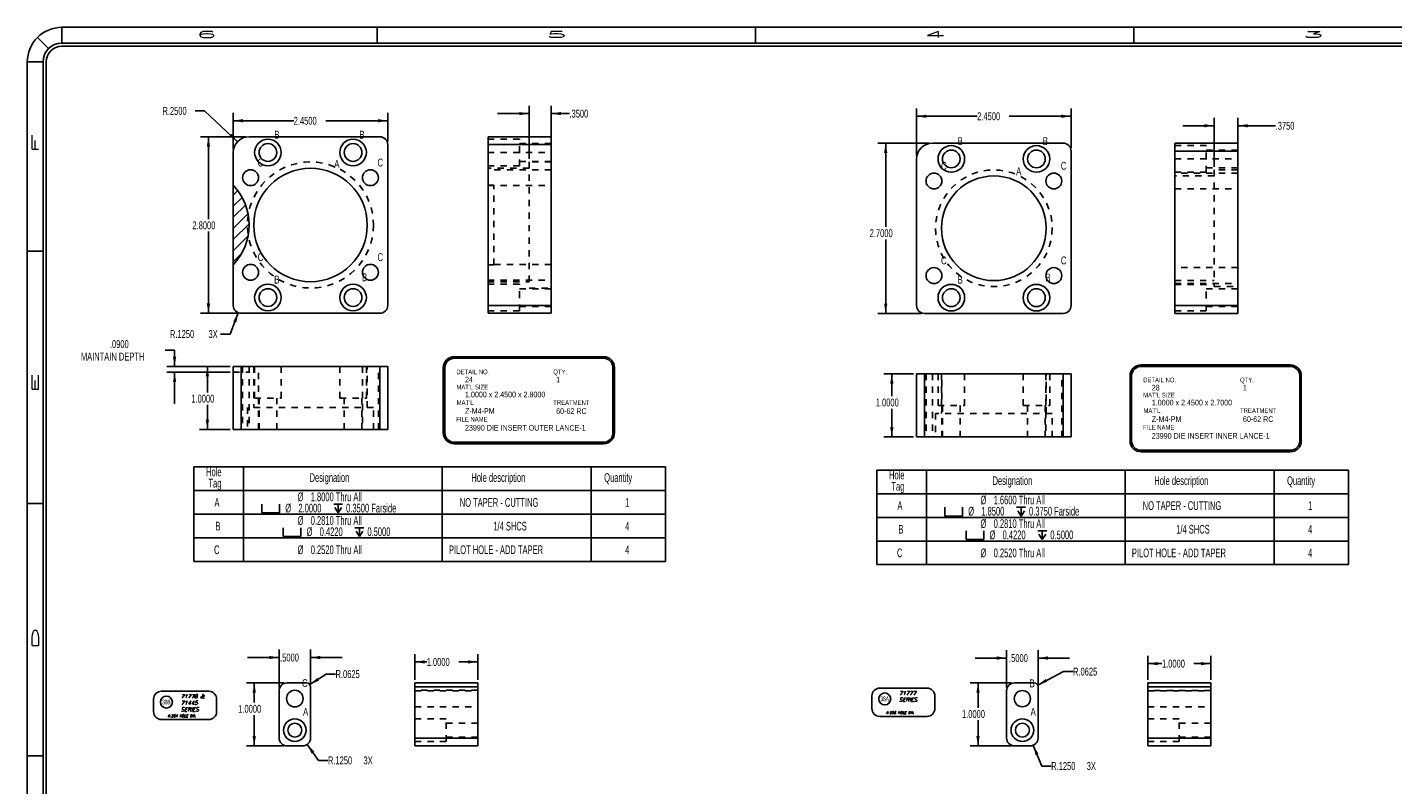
# Model space of a CAD drawing. Header units: inches. Extents: x 220 to 877, y 4 to 174.
# Tile 275 of 656: x 412 to 434, y 49 to 61. Entities that reach past the tile are written whole.
import ezdxf

# ---------------------------------------------------------------- set-up
doc = ezdxf.new("R2010")
doc.units = ezdxf.units.IN
doc.header["$LTSCALE"] = 0.5
doc.header["$MEASUREMENT"] = 0
doc.linetypes.add('HIDDEN', pattern=[0.225, 0.15, -0.075])
for name, color, linetype in [('APP-M-S', 30, 'Continuous'), ('SID-M-D', 42, 'Continuous'), ('SID-M-F', 202, 'Continuous'), ('SID-M-H', 4, 'HIDDEN'), ('SID-M-M', 233, 'Continuous'), ('SID-M-S', 105, 'Continuous')]:
    doc.layers.add(name, color=color, linetype=linetype)
doc.styles.add('I', font='ITALIC.SHX')
doc.styles.add('R', font='ROMAND.SHX')
doc.styles.add('SLDTEXTSTYLE0', font='TXT', dxfattribs={"width": 0.595745})

# ---------------------------------------------------------------- blocks, each defined once
blk = doc.blocks.new('*U9')
at = {"layer": 'SID-M-S'}
for p, q in [((0, 22.55), (-34, 22.55)), ((-34, 22.3), (-34, 22.55)), ((-29, 22.55), (-29, 22.3)), ((-23, 22.55), (-23, 22.3)), ((-17, 22.55), (-17, 22.3)), ((-34.212, 22.212), (-34.389, 22.389)), ((0, 22.3), (-34, 22.3)), ((0, 22.25), (-34, 22.25)), ((-34.3, 22), (-34.55, 22)), ((-34.55, 22), (-34.55, 0)), ((-34.3, 22), (-34.3, 0)), ((-34.25, 22), (-34.25, 0)), ((-34.55, 19), (-34.3, 19)), ((-34.55, 15), (-34.3, 15)), ((-34.55, 11), (-34.3, 11))]:
    blk.add_line(p, q, dxfattribs=at)
for radius in [0.55, 0.3, 0.25]:
    blk.add_arc((-34, 22), radius, 90, 180, dxfattribs=at)
at = {"layer": 'SID-M-D', "style": 'R', "width": 4}
for s, p in [('6', (-31.882, 22.386)), ('5', (-26.327, 22.386)), ('4', (-20.327, 22.386)), ('3', (-14.327, 22.386))]:
    blk.add_text(s, height=0.1, dxfattribs=at).set_placement(p)
for s, p in [('F', (-34.374, 20.547)), ('E', (-34.374, 16.743)), ('D', (-34.374, 12.681))]:
    blk.add_text(s, height=0.1, rotation=90, dxfattribs=at).set_placement(p)
blk = doc.blocks.new('SW_SYMBOL_HOLE_SPOT')
at = {"layer": 'SID-M-D', "color": 0}
for p, q in [((0, 34.4), (0, 3)), ((0, 3), (63, 3)), ((63, 3), (63, 34.4))]:
    blk.add_line(p, q, dxfattribs=at)
blk = doc.blocks.new('SW_SYMBOL_HOLE_DEPTH')
at = {"layer": 'SID-M-D', "color": 0}
for p, q in [((0, 34.4), (31.5, 34.4)), ((3.9, 21.9), (15.7, 3)), ((15.7, 34.4), (15.7, 3)), ((27.6, 21.9), (15.7, 3))]:
    blk.add_line(p, q, dxfattribs=at)

msp = doc.modelspace()

# ---------------------------------------------------------------- linework, layer by layer
at = {"layer": 'SID-M-D'}
for p, q in [((420.25766, 58.76666), (420.25766, 59.60847)), ((420.60766, 59.04166), (420.60766, 59.60847)), ((426.40474, 58.81445), (426.40474, 59.56613)), ((428.85474, 58.93945), (428.85474, 59.56613)), ((415.11149, 59.52662), (414.96149, 59.52662)), ((415.63498, 59.03736), (415.11149, 59.52662)), ((415.56763, 58.91666), (415.56763, 59.49491)), ((415.56763, 59.36991), (416.52627, 59.36991)), ((418.01763, 59.36991), (417.03426, 59.36991)), ((418.01763, 59.04166), (418.01763, 59.49491)), ((420.25766, 59.48347), (419.75766, 59.48347)), ((420.60766, 59.48347), (420.89954, 59.48347)), ((426.40474, 59.44113), (427.36507, 59.44113)), ((428.85474, 59.44113), (427.87306, 59.44113)), ((431.1237, 58.63945), (431.1237, 59.41556)), ((431.4987, 58.93945), (431.4987, 59.41556)), ((415.76763, 59.11666), (415.04893, 59.11666)), ((415.17393, 59.11666), (415.17393, 57.81117)), ((431.1237, 59.29056), (430.6237, 59.29056)), ((431.4987, 59.29056), (432.09819, 59.29056)), ((426.60474, 59.01445), (425.7894, 59.01445)), ((425.9144, 59.01445), (425.9144, 57.68751)), ((415.17393, 56.31666), (415.17393, 57.61273)), ((425.9144, 56.31445), (425.9144, 57.48907)), ((415.64263, 56.31666), (415.04893, 56.31666)), ((415.64768, 56.32502), (415.51786, 55.9881)), ((426.47974, 56.31445), (425.7894, 56.31445)), ((415.51786, 55.9881), (415.36786, 55.9881)), ((414.48737, 55.73026), (414.63737, 55.73026)), ((414.63737, 55.73026), (414.63737, 55.47339)), ((415.51763, 55.47339), (414.51237, 55.47339)), ((415.51763, 55.47339), (415.03187, 55.47339)), ((415.15687, 55.47339), (415.15687, 55.06305)), ((418.8982, 55.45294), (418.8982, 54.42242)), ((418.9232, 55.45294), (418.9232, 54.42242)), ((419.0732, 55.62794), (421.43919, 55.62794)), ((419.0732, 55.60294), (421.43919, 55.60294)), ((421.58919, 55.45294), (421.58919, 54.42242)), ((421.61419, 55.45294), (421.61419, 54.42242)), ((429.96425, 55.49959), (432.33023, 55.49959)), ((429.96425, 55.47459), (432.33023, 55.47459)), ((415.51763, 55.38339), (414.51237, 55.38339)), ((414.63737, 55.38339), (414.63737, 54.88339)), ((426.35474, 55.35525), (425.88604, 55.35525)), ((426.01104, 55.35525), (426.01104, 55.00181)), ((429.78925, 55.32459), (429.78925, 54.29407)), ((429.81425, 55.32459), (429.81425, 54.29407)), ((432.48023, 55.32459), (432.48023, 54.29407)), ((432.50523, 55.32459), (432.50523, 54.29407)), ((415.15687, 54.47339), (415.15687, 54.86461)), ((426.01104, 54.35525), (426.01104, 54.80338)), ((415.51763, 54.47339), (415.03187, 54.47339)), ((426.35474, 54.35525), (425.88604, 54.35525)), ((419.0732, 54.27242), (421.43919, 54.27242)), ((419.0732, 54.24742), (421.43919, 54.24742)), ((429.96425, 54.14407), (432.33023, 54.14407)), ((429.96425, 54.11907), (432.33023, 54.11907)), ((416.29405, 50.38095), (416.29405, 50.98299)), ((416.79405, 50.44345), (416.79405, 50.98299)), ((418.44605, 50.50595), (418.44605, 50.91319)), ((419.44605, 50.50595), (419.44605, 50.91319)), ((427.83152, 50.38095), (427.83152, 50.97465)), ((428.33152, 50.44345), (428.33152, 50.97465)), ((430.06918, 50.50595), (430.06918, 50.88617)), ((431.06918, 50.50595), (431.06918, 50.88617)), ((416.29405, 50.85799), (415.79405, 50.85799)), ((416.79405, 50.85799), (417.29405, 50.85799)), ((418.44605, 50.78819), (418.63563, 50.78819)), ((419.44605, 50.78819), (419.14362, 50.78819)), ((427.83152, 50.84965), (427.33152, 50.84965)), ((428.33152, 50.84965), (428.83152, 50.84965)), ((430.06918, 50.76117), (430.2951, 50.76117)), ((431.06918, 50.76117), (430.80308, 50.76117)), ((416.36905, 50.45595), (415.77535, 50.45595)), ((415.90035, 50.45595), (415.90035, 50.14494)), ((416.78379, 50.42776), (417.03954, 50.59572)), ((417.03954, 50.59572), (417.18954, 50.59572)), ((427.90652, 50.45595), (427.25316, 50.45595)), ((427.37816, 50.45595), (427.37816, 50.06213)), ((428.32447, 50.42229), (428.73449, 50.63553)), ((428.73449, 50.63553), (428.88449, 50.63553)), ((415.90035, 49.45595), (415.90035, 49.9465)), ((427.37816, 49.45595), (427.37816, 49.86369)), ((416.36905, 49.45595), (415.77535, 49.45595)), ((416.74127, 49.47893), (416.91949, 49.22717)), ((427.90652, 49.45595), (427.25316, 49.45595)), ((428.254, 49.46532), (428.38848, 49.13784)), ((416.91949, 49.22717), (417.06949, 49.22717)), ((428.38848, 49.13784), (428.53848, 49.13784))]:
    msp.add_line(p, q, dxfattribs=at)
at = {"layer": 'SID-M-D', "color": 0}
for p, q in [((414.94429, 53.88025), (414.94429, 53.50525)), ((414.94429, 53.88025), (415.73169, 53.88025)), ((415.73169, 53.88025), (415.73169, 53.50525)), ((415.73169, 53.88025), (418.88129, 53.88025)), ((418.88129, 53.88025), (418.88129, 53.50525)), ((418.88129, 53.88025), (421.2435, 53.88025)), ((421.2435, 53.88025), (421.2435, 53.50525)), ((421.2435, 53.88025), (422.4246, 53.88025)), ((422.4246, 53.88025), (422.4246, 53.50525)), ((425.77414, 53.83065), (425.77414, 53.45565)), ((425.77414, 53.83065), (426.56155, 53.83065)), ((426.56155, 53.83065), (426.56155, 53.45565)), ((426.56155, 53.83065), (429.71115, 53.83065)), ((429.71115, 53.83065), (429.71115, 53.45565)), ((429.71115, 53.83065), (432.07336, 53.83065)), ((432.07336, 53.83065), (432.07336, 53.45565)), ((432.07336, 53.83065), (433.25446, 53.83065)), ((433.25446, 53.83065), (433.25446, 53.45565)), ((414.94429, 53.50525), (415.73169, 53.50525)), ((414.94429, 53.50525), (414.94429, 53.13025)), ((415.73169, 53.50525), (418.88129, 53.50525)), ((415.73169, 53.50525), (415.73169, 53.13025)), ((418.88129, 53.50525), (421.2435, 53.50525)), ((418.88129, 53.50525), (418.88129, 53.13025)), ((421.2435, 53.50525), (422.4246, 53.50525)), ((421.2435, 53.50525), (421.2435, 53.13025)), ((422.4246, 53.50525), (422.4246, 53.13025)), ((425.77414, 53.45565), (426.56155, 53.45565)), ((425.77414, 53.45565), (425.77414, 53.08065)), ((426.56155, 53.45565), (429.71115, 53.45565)), ((426.56155, 53.45565), (426.56155, 53.08065)), ((429.71115, 53.45565), (432.07336, 53.45565)), ((429.71115, 53.45565), (429.71115, 53.08065)), ((432.07336, 53.45565), (433.25446, 53.45565)), ((432.07336, 53.45565), (432.07336, 53.08065)), ((433.25446, 53.45565), (433.25446, 53.08065)), ((414.94429, 53.13025), (414.94429, 52.75525)), ((414.94429, 53.13025), (415.73169, 53.13025)), ((415.73169, 53.13025), (415.73169, 52.75525)), ((415.73169, 53.13025), (418.88129, 53.13025)), ((418.88129, 53.13025), (418.88129, 52.75525)), ((418.88129, 53.13025), (421.2435, 53.13025)), ((421.2435, 53.13025), (421.2435, 52.75525)), ((421.2435, 53.13025), (422.4246, 53.13025)), ((422.4246, 53.13025), (422.4246, 52.75525)), ((425.77414, 53.08065), (425.77414, 52.70565)), ((425.77414, 53.08065), (426.56155, 53.08065)), ((426.56155, 53.08065), (426.56155, 52.70565)), ((426.56155, 53.08065), (429.71115, 53.08065)), ((429.71115, 53.08065), (429.71115, 52.70565)), ((429.71115, 53.08065), (432.07336, 53.08065)), ((432.07336, 53.08065), (432.07336, 52.70565)), ((432.07336, 53.08065), (433.25446, 53.08065)), ((433.25446, 53.08065), (433.25446, 52.70565)), ((414.94429, 52.75525), (414.94429, 52.38025)), ((414.94429, 52.75525), (415.73169, 52.75525)), ((415.73169, 52.75525), (415.73169, 52.38025)), ((415.73169, 52.75525), (418.88129, 52.75525)), ((418.88129, 52.75525), (418.88129, 52.38025)), ((418.88129, 52.75525), (421.2435, 52.75525)), ((421.2435, 52.75525), (421.2435, 52.38025)), ((421.2435, 52.75525), (422.4246, 52.75525)), ((422.4246, 52.75525), (422.4246, 52.38025)), ((425.77414, 52.70565), (425.77414, 52.33065)), ((425.77414, 52.70565), (426.56155, 52.70565)), ((426.56155, 52.70565), (426.56155, 52.33065)), ((426.56155, 52.70565), (429.71115, 52.70565)), ((429.71115, 52.70565), (429.71115, 52.33065)), ((429.71115, 52.70565), (432.07336, 52.70565)), ((432.07336, 52.70565), (432.07336, 52.33065)), ((432.07336, 52.70565), (433.25446, 52.70565)), ((433.25446, 52.70565), (433.25446, 52.33065)), ((414.94429, 52.38025), (415.73169, 52.38025)), ((415.73169, 52.38025), (418.88129, 52.38025)), ((418.88129, 52.38025), (421.2435, 52.38025)), ((421.2435, 52.38025), (422.4246, 52.38025)), ((425.77414, 52.33065), (426.56155, 52.33065)), ((426.56155, 52.33065), (429.71115, 52.33065)), ((429.71115, 52.33065), (432.07336, 52.33065)), ((432.07336, 52.33065), (433.25446, 52.33065))]:
    msp.add_line(p, q, dxfattribs=at)
at = {"layer": 'SID-M-D'}
for centre, radius, start, end in [((419.0732, 55.45294), 0.175, 90, 180), ((419.0732, 55.45294), 0.15, 90, 180), ((421.43919, 55.45294), 0.175, 0, 90), ((421.43919, 55.45294), 0.15, 0, 90), ((429.96425, 55.32459), 0.175, 90, 180), ((429.96425, 55.32459), 0.15, 90, 180), ((432.33023, 55.32459), 0.175, 0, 90), ((432.33023, 55.32459), 0.15, 0, 90), ((419.0732, 54.42242), 0.175, 180, 270), ((419.0732, 54.42242), 0.15, 180, 270), ((421.43919, 54.42242), 0.15, 270, 0), ((421.43919, 54.42242), 0.175, 270, 0), ((429.96425, 54.29407), 0.175, 180, 270), ((429.96425, 54.29407), 0.15, 180, 270), ((432.33023, 54.29407), 0.15, 270, 0), ((432.33023, 54.29407), 0.175, 270, 0)]:
    msp.add_arc(centre, radius, start, end, dxfattribs=at)
for points in [[(415.56763, 59.36991), (415.72363, 59.34391), (415.72363, 59.39591)], [(418.01763, 59.36991), (417.86163, 59.39591), (417.86163, 59.34391)], [(420.25766, 59.48347), (420.10166, 59.50947), (420.10166, 59.45747)], [(420.60766, 59.48347), (420.76366, 59.45747), (420.76366, 59.50947)], [(426.40474, 59.44113), (426.56074, 59.41513), (426.56074, 59.46713)], [(428.85474, 59.44113), (428.69874, 59.46713), (428.69874, 59.41513)], [(415.17393, 59.11666), (415.14793, 58.96066), (415.19993, 58.96066)], [(415.63498, 59.03736), (415.53876, 59.16288), (415.50325, 59.12489)], [(431.1237, 59.29056), (430.9677, 59.31656), (430.9677, 59.26456)], [(431.4987, 59.29056), (431.6547, 59.26456), (431.6547, 59.31656)], [(425.9144, 59.01445), (425.8884, 58.85845), (425.9404, 58.85845)], [(415.17393, 56.31666), (415.19993, 56.47266), (415.14793, 56.47266)], [(415.64768, 56.32502), (415.56733, 56.1888), (415.61586, 56.1701)], [(425.9144, 56.31445), (425.9404, 56.47045), (425.8884, 56.47045)], [(414.63737, 55.47339), (414.66337, 55.62939), (414.61137, 55.62939)], [(415.15687, 55.47339), (415.13087, 55.31739), (415.18287, 55.31739)], [(414.63737, 55.38339), (414.61137, 55.22739), (414.66337, 55.22739)], [(426.01104, 55.35525), (425.98504, 55.19925), (426.03704, 55.19925)], [(415.15687, 54.47339), (415.18287, 54.62939), (415.13087, 54.62939)], [(426.01104, 54.35525), (426.03704, 54.51125), (425.98504, 54.51125)], [(416.29405, 50.85799), (416.13805, 50.88399), (416.13805, 50.83199)], [(416.79405, 50.85799), (416.95005, 50.83199), (416.95005, 50.88399)], [(418.44605, 50.78819), (418.60205, 50.76219), (418.60205, 50.81419)], [(419.44605, 50.78819), (419.29005, 50.81419), (419.29005, 50.76219)], [(427.83152, 50.84965), (427.67552, 50.87565), (427.67552, 50.82365)], [(428.33152, 50.84965), (428.48752, 50.82365), (428.48752, 50.87565)], [(430.06918, 50.76117), (430.22518, 50.73517), (430.22518, 50.78717)], [(431.06918, 50.76117), (430.91318, 50.78717), (430.91318, 50.73517)], [(415.90035, 50.45595), (415.87435, 50.29995), (415.92635, 50.29995)], [(416.78379, 50.42776), (416.92846, 50.49166), (416.89991, 50.53513)], [(427.37816, 50.45595), (427.35216, 50.29995), (427.40416, 50.29995)], [(428.32447, 50.42229), (428.47487, 50.4712), (428.45088, 50.51734)], [(415.90035, 49.45595), (415.92635, 49.61195), (415.87435, 49.61195)], [(427.37816, 49.45595), (427.40416, 49.61195), (427.35216, 49.61195)], [(416.74127, 49.47893), (416.81018, 49.33658), (416.85262, 49.36662)], [(428.254, 49.46532), (428.28921, 49.31114), (428.33731, 49.33089)]]:
    msp.add_solid(points, dxfattribs=at)
at = {"layer": 'SID-M-F', "linetype": 'Continuous'}
for p, q in [((415.56763, 58.19226), (415.63875, 58.26339)), ((415.56763, 58.01549), (415.70712, 58.15498)), ((415.56763, 57.83871), (415.76182, 58.0329)), ((415.56763, 57.66193), (415.80034, 57.89464)), ((415.56763, 57.48516), (415.81741, 57.73494)), ((415.56763, 57.30838), (415.80088, 57.54163)), ((415.56763, 57.1316), (415.69829, 57.26226))]:
    msp.add_line(p, q, dxfattribs=at)
at = {"layer": 'SID-M-H'}
for p, q in [((420.10766, 59.07766), (419.60766, 59.07766)), ((420.10766, 58.86666), (420.10766, 59.07766)), ((420.60766, 59.00716), (420.10766, 59.00716)), ((430.9987, 58.97545), (430.4987, 58.97545)), ((430.9987, 58.76445), (430.9987, 58.97545)), ((431.4987, 58.90495), (430.9987, 58.90495)), ((419.60766, 58.86666), (420.60766, 58.86666)), ((420.10766, 58.65566), (420.10766, 58.86666)), ((420.10766, 58.72616), (420.60766, 58.72616)), ((420.25766, 58.71666), (420.25766, 56.71666)), ((420.60766, 58.71666), (420.25766, 58.71666)), ((430.4987, 58.76445), (431.4987, 58.76445)), ((430.9987, 58.55345), (430.9987, 58.76445)), ((419.60766, 58.65566), (420.10766, 58.65566)), ((420.25766, 58.61666), (419.60766, 58.61666)), ((420.60766, 58.59266), (419.60766, 58.59266)), ((430.4987, 58.55345), (430.9987, 58.55345)), ((431.4987, 58.54045), (430.4987, 58.54045)), ((431.1237, 58.49445), (430.4987, 58.49445)), ((430.9987, 58.62395), (431.4987, 58.62395)), ((431.1237, 58.58945), (431.1237, 56.73945)), ((431.4987, 58.58945), (431.1237, 58.58945)), ((419.69766, 58.34912), (419.60766, 58.34912)), ((419.60766, 58.34066), (420.60766, 58.34066)), ((419.69766, 57.0842), (419.69766, 58.34912)), ((430.4987, 58.28845), (431.4987, 58.28845)), ((420.60766, 57.09266), (419.60766, 57.09266)), ((419.60766, 57.0842), (419.69766, 57.0842)), ((431.4987, 57.04045), (430.4987, 57.04045)), ((419.60766, 56.84066), (420.60766, 56.84066)), ((419.60766, 56.81666), (420.25766, 56.81666)), ((420.10766, 56.77766), (419.60766, 56.77766)), ((420.10766, 56.56666), (420.10766, 56.77766)), ((430.4987, 56.83445), (431.1237, 56.83445)), ((430.4987, 56.78845), (431.4987, 56.78845)), ((430.9987, 56.77545), (430.4987, 56.77545)), ((430.9987, 56.56445), (430.9987, 56.77545)), ((431.1237, 56.73945), (431.4987, 56.73945)), ((420.60766, 56.70716), (420.10766, 56.70716)), ((420.10766, 56.35566), (420.10766, 56.56666)), ((420.25766, 56.71666), (420.60766, 56.71666)), ((431.4987, 56.70495), (430.9987, 56.70495)), ((430.9987, 56.35345), (430.9987, 56.56445)), ((419.60766, 56.44166), (420.60766, 56.44166)), ((419.60766, 56.35566), (420.10766, 56.35566)), ((420.10766, 56.42616), (420.60766, 56.42616)), ((430.4987, 56.43945), (431.4987, 56.43945)), ((430.4987, 56.35345), (430.9987, 56.35345)), ((430.9987, 56.42395), (431.4987, 56.42395)), ((415.71663, 55.47339), (415.71663, 54.47339)), ((415.81763, 55.47339), (415.81763, 54.47339)), ((415.81763, 55.38339), (415.81763, 55.47339)), ((415.89263, 55.47339), (415.89263, 54.82339)), ((415.90663, 55.47339), (415.90663, 54.97339)), ((415.96863, 54.47339), (415.96863, 55.47339)), ((416.32863, 54.97339), (416.32863, 55.47339)), ((417.25663, 55.47339), (417.25663, 54.97339)), ((417.61663, 55.47339), (417.61663, 54.47339)), ((417.67863, 54.97339), (417.67863, 55.47339)), ((417.69263, 54.82339), (417.69263, 55.47339)), ((417.86863, 54.47339), (417.86863, 55.47339)), ((417.89263, 55.47339), (417.89263, 54.47339)), ((415.56763, 55.38339), (415.81763, 55.38339)), ((426.55374, 55.35525), (426.55374, 54.35525)), ((426.65474, 55.35525), (426.65474, 54.35525)), ((426.74374, 55.35525), (426.74374, 54.85525)), ((426.79974, 55.35525), (426.79974, 54.73025)), ((426.80574, 54.35525), (426.80574, 55.35525)), ((427.16574, 54.85525), (427.16574, 55.35525)), ((428.09374, 55.35525), (428.09374, 54.85525)), ((428.45374, 55.35525), (428.45374, 54.35525)), ((428.45974, 54.73025), (428.45974, 55.35525)), ((428.51574, 54.85525), (428.51574, 55.35525)), ((428.70574, 54.35525), (428.70574, 55.35525)), ((428.72974, 55.35525), (428.72974, 54.35525)), ((417.79263, 54.82339), (415.79263, 54.82339)), ((415.79263, 54.82339), (415.79263, 54.47339)), ((415.90663, 54.97339), (416.32863, 54.97339)), ((415.97713, 54.97339), (415.97713, 54.47339)), ((416.25813, 54.47339), (416.25813, 54.97339)), ((417.25663, 54.97339), (417.67863, 54.97339)), ((417.32713, 54.97339), (417.32713, 54.47339)), ((417.60813, 54.47339), (417.60813, 54.97339)), ((417.79263, 54.47339), (417.79263, 54.82339)), ((426.74374, 54.85525), (427.16574, 54.85525)), ((426.81424, 54.85525), (426.81424, 54.35525)), ((427.09524, 54.35525), (427.09524, 54.85525)), ((428.09374, 54.85525), (428.51574, 54.85525)), ((428.16424, 54.85525), (428.16424, 54.35525)), ((428.44524, 54.35525), (428.44524, 54.85525)), ((428.55474, 54.73025), (426.70474, 54.73025)), ((426.70474, 54.73025), (426.70474, 54.35525)), ((428.55474, 54.35525), (428.55474, 54.73025)), ((419.44605, 50.33795), (418.44605, 50.33795)), ((418.44605, 50.33095), (419.44605, 50.33095)), ((431.06918, 50.33395), (430.06918, 50.33395)), ((430.06918, 50.33095), (431.06918, 50.33095)), ((418.44605, 50.07395), (419.44605, 50.07395)), ((430.06918, 50.07795), (431.06918, 50.07795)), ((418.94605, 49.88545), (418.44605, 49.88545)), ((418.94605, 49.52645), (418.94605, 49.88545)), ((419.44605, 49.81645), (418.94605, 49.81645)), ((430.56918, 49.88545), (430.06918, 49.88545)), ((430.56918, 49.52645), (430.56918, 49.88545)), ((431.06918, 49.81645), (430.56918, 49.81645)), ((418.94605, 49.59545), (419.44605, 49.59545)), ((430.56918, 49.59545), (431.06918, 49.59545)), ((418.44605, 49.58095), (419.44605, 49.58095)), ((418.44605, 49.52645), (418.94605, 49.52645)), ((430.06918, 49.58095), (431.06918, 49.58095)), ((430.06918, 49.52645), (430.56918, 49.52645))]:
    msp.add_line(p, q, dxfattribs=at)
for centre, radius in [((416.79263, 57.71666), 1), ((427.62974, 57.66445), 0.925)]:
    msp.add_circle(centre, radius, dxfattribs=at)
at = {"layer": 'SID-M-M'}
for points in [[(414.30385, 49.99862), (414.30385, 50.19862, -0.41421356), (414.42885, 50.32362), (415.17885, 50.32362, -0.41421356), (415.30385, 50.19862), (415.30385, 49.99862, -0.41421356), (415.17885, 49.87362), (414.42885, 49.87362, -0.41421356)], [(425.6951, 50.04862), (425.6951, 50.24862, -0.41421356), (425.8201, 50.37362), (426.5701, 50.37362, -0.41421356), (426.6951, 50.24862), (426.6951, 50.04862, -0.41421356), (426.5701, 49.92362), (425.8201, 49.92362, -0.41421356)]]:
    msp.add_lwpolyline(points, format="xyb", close=True, dxfattribs=at)
for centre in [(414.50713, 50.15137), (425.89838, 50.20137)]:
    msp.add_circle(centre, 0.09531, dxfattribs=at)
at = {"layer": 'SID-M-S'}
for p, q in [((417.89263, 59.11666), (415.81763, 59.11666)), ((419.60766, 58.99166), (419.60766, 59.11666)), ((419.60766, 59.11666), (420.60766, 59.11666)), ((420.60766, 58.99166), (420.60766, 59.11666)), ((418.01763, 56.44166), (418.01763, 58.99166)), ((419.60766, 58.99166), (420.60766, 58.99166)), ((419.60766, 56.44166), (419.60766, 58.99166)), ((420.60766, 56.44166), (420.60766, 58.99166)), ((428.72974, 59.01445), (426.65474, 59.01445)), ((430.4987, 58.88945), (430.4987, 59.01445)), ((430.4987, 59.01445), (431.4987, 59.01445)), ((431.4987, 58.88945), (431.4987, 59.01445)), ((415.56763, 58.86666), (415.56763, 58.34912)), ((426.40474, 58.76445), (426.40474, 56.43945)), ((428.85474, 56.43945), (428.85474, 58.88945)), ((430.4987, 56.43945), (430.4987, 58.88945)), ((430.4987, 58.88945), (431.4987, 58.88945)), ((431.4987, 56.43945), (431.4987, 58.88945)), ((415.56763, 58.34912), (415.56763, 57.0842)), ((415.56763, 57.0842), (415.56763, 56.44166)), ((415.69263, 56.31666), (417.89263, 56.31666)), ((419.60766, 56.31666), (419.60766, 56.44166)), ((419.60766, 56.44166), (420.60766, 56.44166)), ((419.60766, 56.31666), (420.60766, 56.31666)), ((420.60766, 56.31666), (420.60766, 56.44166)), ((426.52974, 56.31445), (428.72974, 56.31445)), ((430.4987, 56.31445), (430.4987, 56.43945)), ((430.4987, 56.43945), (431.4987, 56.43945)), ((430.4987, 56.31445), (431.4987, 56.31445)), ((431.4987, 56.31445), (431.4987, 56.43945)), ((415.56763, 55.47339), (415.56763, 54.47339)), ((415.56763, 55.47339), (415.69263, 55.47339)), ((415.69263, 55.47339), (415.69263, 54.47339)), ((415.69263, 55.47339), (417.89263, 55.47339)), ((417.89263, 55.47339), (417.89263, 54.47339)), ((417.89263, 55.47339), (418.01763, 55.47339)), ((418.01763, 55.47339), (418.01763, 54.47339)), ((426.40474, 55.35525), (426.40474, 54.35525)), ((426.40474, 55.35525), (426.52974, 55.35525)), ((426.52974, 55.35525), (426.52974, 54.35525)), ((426.52974, 55.35525), (428.72974, 55.35525)), ((428.72974, 55.35525), (428.72974, 54.35525)), ((428.72974, 55.35525), (428.85474, 55.35525)), ((428.85474, 55.35525), (428.85474, 54.35525)), ((415.56763, 54.47339), (415.69263, 54.47339)), ((415.69263, 54.47339), (417.89263, 54.47339)), ((417.89263, 54.47339), (418.01763, 54.47339)), ((426.40474, 54.35525), (426.52974, 54.35525)), ((426.52974, 54.35525), (428.72974, 54.35525)), ((428.72974, 54.35525), (428.85474, 54.35525)), ((416.73155, 50.45595), (416.41905, 50.45595)), ((418.44605, 50.45595), (419.44605, 50.45595)), ((418.44605, 49.45595), (418.44605, 50.45595)), ((419.44605, 49.45595), (419.44605, 50.45595)), ((428.26902, 50.45595), (427.95652, 50.45595)), ((430.06918, 50.45595), (431.06918, 50.45595)), ((430.06918, 49.45595), (430.06918, 50.45595)), ((431.06918, 49.45595), (431.06918, 50.45595)), ((416.29405, 50.33095), (416.29405, 49.58095)), ((416.79405, 49.58095), (416.79405, 50.39345)), ((418.44605, 50.39345), (419.44605, 50.39345)), ((427.83152, 50.33095), (427.83152, 49.58095)), ((428.33152, 49.58095), (428.33152, 50.39345)), ((430.06918, 50.39345), (431.06918, 50.39345)), ((416.41905, 49.45595), (416.66905, 49.45595)), ((418.44605, 49.58095), (419.44605, 49.58095)), ((418.44605, 49.45595), (419.44605, 49.45595)), ((427.95652, 49.45595), (428.20652, 49.45595)), ((430.06918, 49.58095), (431.06918, 49.58095)), ((430.06918, 49.45595), (431.06918, 49.45595))]:
    msp.add_line(p, q, dxfattribs=at)
for centre, radius in [((416.11763, 58.86666), 0.211), ((416.11763, 58.86666), 0.1405), ((417.46763, 58.86666), 0.211), ((417.46763, 58.86666), 0.1405), ((426.95474, 58.76445), 0.211), ((426.95474, 58.76445), 0.1405), ((428.30474, 58.76445), 0.211), ((428.30474, 58.76445), 0.1405), ((415.84263, 58.46666), 0.126), ((416.79263, 57.71666), 0.9), ((417.74263, 58.46666), 0.126), ((426.67974, 58.41445), 0.126), ((427.62974, 57.66445), 0.83), ((428.57974, 58.41445), 0.126), ((415.84263, 56.96666), 0.126), ((417.74263, 56.96666), 0.126), ((426.67974, 56.91445), 0.126), ((428.57974, 56.91445), 0.126), ((416.11763, 56.56666), 0.211), ((417.46763, 56.56666), 0.211), ((426.95474, 56.56445), 0.211), ((428.30474, 56.56445), 0.211), ((416.11763, 56.56666), 0.1405), ((417.46763, 56.56666), 0.1405), ((426.95474, 56.56445), 0.1405), ((428.30474, 56.56445), 0.1405), ((416.54405, 50.20595), 0.132), ((428.08152, 50.20595), 0.128), ((416.54405, 49.70595), 0.1795), ((416.54405, 49.70595), 0.1105), ((428.08152, 49.70595), 0.1795), ((428.08152, 49.70595), 0.1105)]:
    msp.add_circle(centre, radius, dxfattribs=at)
for centre, radius, start, end in [((415.81763, 58.86666), 0.25, 90, 180), ((417.89263, 58.99166), 0.125, 0, 90), ((426.65474, 58.76445), 0.25, 90, 180), ((428.72974, 58.88945), 0.125, 0, 90), ((414.89263, 57.71666), 0.925, 316.863741, 43.136259), ((415.69263, 56.44166), 0.125, 180, 270), ((417.89263, 56.44166), 0.125, 270, 0), ((426.52974, 56.43945), 0.125, 180, 270), ((428.72974, 56.43945), 0.125, 270, 0), ((416.41905, 50.33095), 0.125, 90, 180), ((416.73155, 50.39345), 0.0625, 0, 90), ((427.95652, 50.33095), 0.125, 90, 180), ((428.26902, 50.39345), 0.0625, 0, 90), ((416.41905, 49.58095), 0.125, 180, 270), ((416.66905, 49.58095), 0.125, 270, 0), ((427.95652, 49.58095), 0.125, 180, 270), ((428.20652, 49.58095), 0.125, 270, 0)]:
    msp.add_arc(centre, radius, start, end, dxfattribs=at)

# ---------------------------------------------------------------- block references
at = {"layer": 'SID-M-D'}
msp.add_blockref('*U9', (446.85171, 38.30167), dxfattribs=at)
at = {"layer": 'SID-M-D', "color": 0, "xscale": 0.004470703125, "yscale": 0.004470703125, "zscale": 0.004470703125}
for name, p in [('SW_SYMBOL_HOLE_SPOT', (416.02111, 53.13826)), ('SW_SYMBOL_HOLE_DEPTH', (417.16078, 53.13826)), ('SW_SYMBOL_HOLE_SPOT', (426.85096, 53.08866)), ('SW_SYMBOL_HOLE_DEPTH', (427.99064, 53.08866)), ('SW_SYMBOL_HOLE_SPOT', (416.35823, 52.76326)), ('SW_SYMBOL_HOLE_DEPTH', (417.4979, 52.76326)), ('SW_SYMBOL_HOLE_SPOT', (427.18808, 52.71366)), ('SW_SYMBOL_HOLE_DEPTH', (428.32776, 52.71366))]:
    msp.add_blockref(name, p, dxfattribs=at)

# ---------------------------------------------------------------- texts
at = {"layer": 'APP-M-S', "char_height": 0.04, "width": 0.77334, "attachment_point": 1, "style": 'I'}
for s, insert in [('{Ø.264 HOLE DIA.}', (414.52999, 49.95262)), ('{Ø.256 HOLE DIA.}', (425.92124, 50.00262))]:
    msp.add_mtext(s, dxfattribs=dict(at, insert=insert))
at = {"layer": 'SID-M-D', "style": 'SLDTEXTSTYLE0', "width": 0.75}
for s, height, p in [('B', 0.125, (416.21716, 59.0863)), ('B', 0.125, (417.56705, 59.08669)), ('B', 0.125, (427.05428, 58.98405)), ('B', 0.125, (428.40417, 58.98443)), ('C', 0.125, (415.95413, 58.64476)), ('A', 0.125, (417.16885, 58.62208)), ('C', 0.125, (417.85413, 58.64476)), ('C', 0.125, (426.79124, 58.59255)), ('C', 0.125, (428.69124, 58.59255)), ('A', 0.125, (427.98202, 58.50409)), ('C', 0.125, (415.95413, 57.14476)), ('C', 0.125, (417.85413, 57.14476)), ('C', 0.125, (426.79124, 57.09255)), ('C', 0.125, (428.69124, 57.09255)), ('B', 0.125, (417.6082, 56.82464)), ('B', 0.125, (428.44531, 56.82242)), ('B', 0.125, (416.21656, 56.78872)), ('B', 0.125, (427.05371, 56.78636)), ('DETAIL NO.', 0.075, (419.10608, 55.35015)), ('24', 0.09, (419.24302, 55.22087)), ('QTY.', 0.075, (420.64232, 55.35015)), ('1', 0.09, (420.68805, 55.22087)), ('DETAIL NO.', 0.075, (429.99712, 55.2218)), ('QTY.', 0.075, (431.53337, 55.2218)), ("MAT'L SIZE", 0.075, (419.10608, 55.11004)), ('1.0000 x 2.4500 x 2.8000', 0.09, (419.24302, 54.98406)), ("MAT'L SIZE", 0.075, (429.99712, 54.98169)), ('28', 0.09, (430.13407, 55.09252)), ('1', 0.09, (431.57909, 55.09252)), ("MAT'L", 0.075, (419.11071, 54.86387)), ('Z-M4-PM', 0.09, (419.24302, 54.72283)), ('TREATMENT', 0.075, (420.64232, 54.86387)), ('60-62 RC', 0.09, (420.68805, 54.72175)), ("MAT'L", 0.075, (430.00175, 54.73552)), ('1.0000 x 2.4500 x 2.7000', 0.09, (430.13407, 54.85571)), ('TREATMENT', 0.075, (431.53337, 54.73552)), ('FILE NAME', 0.075, (419.10479, 54.59974)), ('Z-M4-PM', 0.09, (430.13407, 54.59448)), ('60-62 RC', 0.09, (431.57909, 54.5934)), ('23990 DIE INSERT OUTER LANCE-1', 0.09, (419.24302, 54.45672)), ('FILE NAME', 0.075, (429.99583, 54.47139)), ('23990 DIE INSERT INNER LANCE-1', 0.09, (430.13407, 54.32837)), ('C', 0.125, (416.6576, 50.38969)), ('B', 0.125, (428.1937, 50.38594)), ('A', 0.125, (416.67385, 49.93433)), ('A', 0.125, (428.21132, 49.93433))]:
    msp.add_text(s, height=height, dxfattribs=at).set_placement(p)
at = {"layer": 'SID-M-D', "style": 'SLDTEXTSTYLE0'}
for s, insert, char_height, attachment_point in [('R.2500', (414.44465, 59.58853), 0.125, 1), ('.3500', (420.89954, 59.54539), 0.125, 1), ('2.4500', (416.52627, 59.43183), 0.125, 1), ('2.4500', (427.36507, 59.50304), 0.125, 1), ('.3750', (432.09819, 59.35247), 0.125, 1), ('2.8000', (414.91993, 57.77387), 0.125, 1), ('2.7000', (425.66041, 57.6502), 0.125, 1), ('.0900', (413.61176, 55.89139), 0.125, 1), ('R.1250', (414.56474, 56.05002), 0.125, 1), ('3X', (415.17533, 56.05002), 0.125, 1), ('MAINTAIN DEPTH', (413.15178, 55.69296), 0.125, 1), ('1.0000', (414.90288, 55.02574), 0.125, 1), ('1.0000', (425.75705, 54.96451), 0.125, 1), ('.5000', (416.31055, 50.91991), 0.125, 1), ('.5000', (427.87045, 50.91157), 0.125, 1), ('1.0000', (418.63563, 50.8501), 0.125, 1), ('R.0625', (428.88449, 50.69744), 0.125, 1), ('1.0000', (430.2951, 50.82309), 0.125, 1), ('R.0625', (417.18954, 50.65763), 0.125, 1), ('{38A}', (425.89834, 50.24029), 0.075, 2), ('{38B}', (414.5071, 50.19029), 0.075, 2), ('1.0000', (415.64636, 50.10763), 0.125, 1), ('1.0000', (427.12416, 50.02482), 0.125, 1), ('R.1250', (417.06949, 49.28909), 0.125, 1), ('3X', (417.6332, 49.28909), 0.125, 1), ('R.1250', (428.53848, 49.19976), 0.125, 1), ('3X', (429.1022, 49.19976), 0.125, 1)]:
    msp.add_mtext(s, dxfattribs=dict(at, insert=insert, char_height=char_height, attachment_point=attachment_point))
at = {"layer": 'SID-M-D', "color": 0, "attachment_point": 1, "style": 'SLDTEXTSTYLE0'}
for s, insert, char_height in [('Hole', (415.13694, 53.87037), 0.137795), ('Designation', (416.77818, 53.78129), 0.1377953), ('Hole description', (419.34376, 53.78129), 0.1377953), ('Quantity', (421.44956, 53.78129), 0.137795), ('Hole', (425.9668, 53.82078), 0.137795), ('Designation', (427.60804, 53.73169), 0.1377953), ('Hole description', (430.17361, 53.73169), 0.1377953), ('Quantity', (432.27942, 53.73169), 0.137795), ('Tag', (415.17426, 53.6922), 0.137795), ('1.8000 Thru All', (416.79616, 53.47496), 0.1377953), ('Tag', (426.00412, 53.6426), 0.137795), ('A', (415.27005, 53.38587), 0.1378), ('%%c', (416.39298, 53.29678), 0.137795), ('%%c', (416.58834, 53.47496), 0.137795), ('2.0000', (416.60079, 53.29678), 0.137795), ('0.3500 Farside', (417.35765, 53.29678), 0.1377953), ('NO TAPER - CUTTING', (419.15936, 53.38587), 0.1377953), ('1', (421.78314, 53.38587), 0.1378), ('A', (426.0999, 53.33627), 0.1378), ('%%c', (427.4182, 53.42536), 0.137795), ('1.6600 Thru All', (427.62601, 53.42536), 0.1377953), ('NO TAPER - CUTTING', (429.98922, 53.33627), 0.1377953), ('1', (432.613, 53.33627), 0.1378), ('%%c', (416.58834, 53.09996), 0.137795), ('0.2810 Thru All', (416.79616, 53.09996), 0.1377953), ('%%c', (427.22284, 53.24718), 0.137795), ('%%c', (427.4182, 53.05036), 0.137795), ('1.8500', (427.43065, 53.24718), 0.137795), ('0.2810 Thru All', (427.62601, 53.05036), 0.1377953), ('0.3750 Farside', (428.18751, 53.24718), 0.1377953), ('B', (415.28526, 53.01087), 0.1378), ('%%c', (416.7301, 52.92178), 0.137795), ('0.4220', (416.93791, 52.92178), 0.137795), ('0.5000', (417.69477, 52.92178), 0.137795), ('1/4 SHCS', (419.69226, 53.01087), 0.137795), ('4', (421.78314, 53.01087), 0.1378), ('B', (426.11512, 52.96127), 0.1378), ('%%c', (427.55996, 52.87218), 0.137795), ('0.4220', (427.76777, 52.87218), 0.137795), ('0.5000', (428.52463, 52.87218), 0.137795), ('1/4 SHCS', (430.52212, 52.96127), 0.137795), ('4', (432.613, 52.96127), 0.1378), ('C', (415.26335, 52.63587), 0.1378), ('%%c', (416.58834, 52.63587), 0.137795), ('0.2520 Thru All', (416.79616, 52.63587), 0.1377953), ('PILOT HOLE - ADD TAPER', (418.98826, 52.63587), 0.1377953), ('4', (421.78314, 52.63587), 0.1378), ('C', (426.09321, 52.58627), 0.1378), ('%%c', (427.4182, 52.58627), 0.137795), ('0.2520 Thru All', (427.62601, 52.58627), 0.1377953), ('PILOT HOLE - ADD TAPER', (429.81812, 52.58627), 0.1377953), ('4', (432.613, 52.58627), 0.1378)]:
    msp.add_mtext(s, dxfattribs=dict(at, insert=insert, char_height=char_height))
at = {"layer": 'SID-M-D', "char_height": 0.062, "width": 0.502552, "attachment_point": 1, "style": 'I'}
for s, insert in [('{71778 & \\P71445 SERIES}', (414.73553, 50.2732)), ('{71777 SERIES}', (426.12678, 50.32407))]:
    msp.add_mtext(s, dxfattribs=dict(at, insert=insert))

doc.saveas('drawing.dxf')
